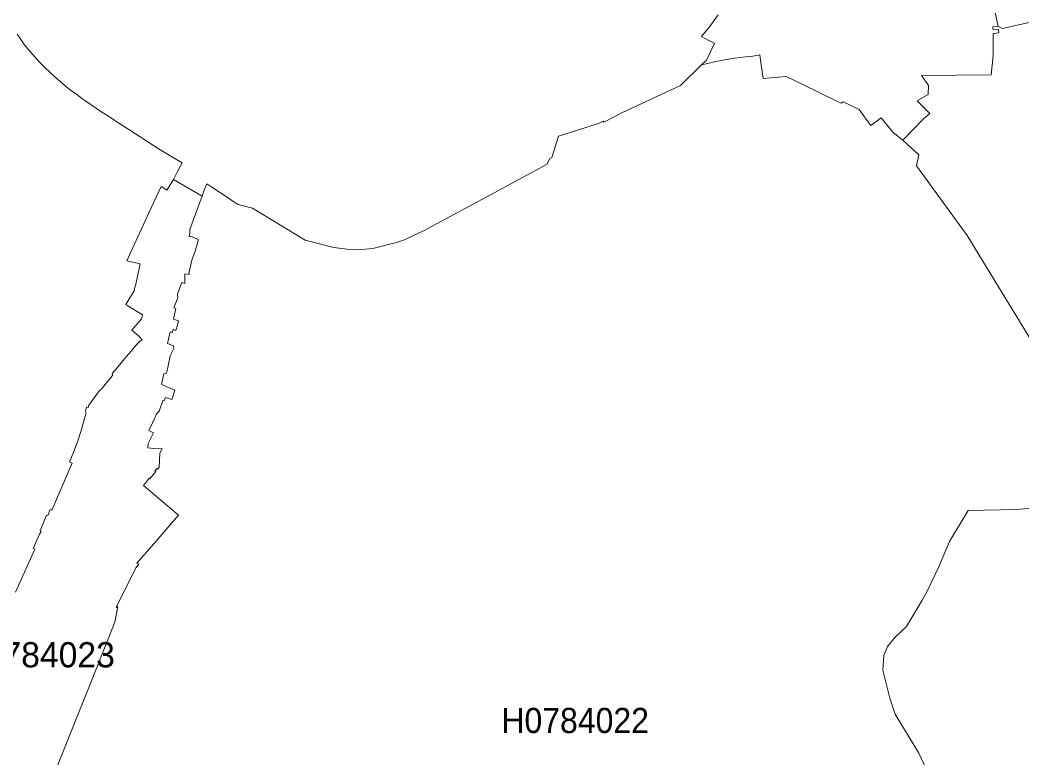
# Model space of a CAD drawing. Extents: x 369010 to 739155, y 6377141 to 6616555.
# Drawn here: x 541423 to 545403, y 6584791 to 6587721 of the extents above; entities that cross this region are included whole.
import ezdxf
from ezdxf.enums import TextEntityAlignment as Align

# ---------------------------------------------------------------- set-up
doc = ezdxf.new("R2010")
doc.units = 0
doc.header["$LTSCALE"] = 40
doc.layers.add('1', color=7, linetype='Continuous', lineweight=13)
doc.layers.add('2', color=7, linetype='Continuous')

msp = doc.modelspace()

# ---------------------------------------------------------------- linework, layer by layer
at = {"layer": '1'}
for points in [[(545439.45, 6588157.92), (545398.41, 6588100.66), (545300.26, 6587946.08), (545280.9, 6587912.65), (545258.56, 6587879.54), (545281.73, 6587820.96), (545289.84, 6587781.4), (545308.37, 6587696), (545324.92, 6587687.23), (545460.47, 6587718.34)], [(544196.52, 6587742.18), (544161.43, 6587694.68), (544130.15, 6587655.29), (544144.72, 6587647.51), (544181.79, 6587627.65), (544149.52, 6587562.11), (544130.32, 6587543.07), (544129.65, 6587542.58), (544160.6, 6587550.03), (544179.97, 6587554.49), (544207.77, 6587560.12), (544221.67, 6587562.6), (544253.45, 6587567.9), (544293.67, 6587573.2), (544303.93, 6587574.36), (544327.6, 6587576.67), (544361.86, 6587582.46), (544363.51, 6587561.28), (544374.44, 6587488.29), (544466.12, 6587496.4), (544532.66, 6587464.46), (544666.72, 6587399.25), (544685.09, 6587390.81), (544692.2, 6587396.44), (544756.42, 6587365.32), (544802.76, 6587302.93), (544843.14, 6587332.88), (544891.64, 6587274.96), (544929.7, 6587243.68), (545011.46, 6587329.24), (545037.11, 6587350.43), (544986.97, 6587399.91), (545030.49, 6587425.07), (545030.82, 6587461.32), (545003.18, 6587501.37), (545280.24, 6587503.02), (545287.69, 6587580.48), (545287.69, 6587647.51), (545287.69, 6587667.53), (545311.02, 6587669.69), (545309.37, 6587683.92), (545287.02, 6587684.91), (545286.86, 6587694.35), (545308.37, 6587696), (545289.84, 6587781.4)], [(541411.25, 6587664.55), (541423.33, 6587647.51), (541443.69, 6587618.71), (541453.29, 6587606.63), (541487.38, 6587567.73), (541504.43, 6587549.86), (541522.3, 6587531.82), (541560.7, 6587495.08), (541601.42, 6587459.5), (541622.93, 6587442.78), (541648.42, 6587424.9), (541672.25, 6587406.53), (541680.69, 6587401.07), (541748.22, 6587355.89), (541773.54, 6587339.17), (541799.03, 6587322.62), (541806.64, 6587317.33), (541899.32, 6587256.92), (541978.76, 6587205.45), (542066.98, 6587154.14), (542048.28, 6587119.38), (542032.22, 6587087.94), (542146.25, 6587022.07), (542156.02, 6587049.05), (542165.12, 6587070.89), (542184.65, 6587057.49), (542245.89, 6587017.6), (542245.72, 6587017.1), (542272.2, 6586999.56), (542272.37, 6586999.73), (542289.42, 6586988.64), (542346.02, 6586974.73), (542555.55, 6586847.63), (542669.08, 6586818), (542742.73, 6586808.9), (542779.14, 6586810.39), (542824.32, 6586814.2), (542917.67, 6586837.86), (542945.31, 6586846.63), (542960.2, 6586853.25), (543025.74, 6586884.2), (543291.38, 6587027.53), (543516.13, 6587149.18), (543526.23, 6587170.36), (543535.83, 6587175.49), (543562.31, 6587259.57), (543721.03, 6587309.88), (543739.73, 6587319.31), (543741.71, 6587315.51), (543815.36, 6587353.41), (544046.9, 6587461.48), (544129.65, 6587542.58), (544130.32, 6587543.07), (544149.52, 6587562.11), (544181.79, 6587627.65), (544144.72, 6587647.51), (544130.15, 6587655.29), (544161.43, 6587694.68), (544196.52, 6587742.18)], [(545460.47, 6587718.34), (545324.92, 6587687.23), (545308.37, 6587696), (545286.86, 6587694.35), (545287.02, 6587684.91), (545309.37, 6587683.92), (545311.02, 6587669.69), (545287.69, 6587667.53), (545287.69, 6587647.51), (545287.69, 6587580.48), (545280.24, 6587503.02), (545003.18, 6587501.37), (545030.82, 6587461.32), (545030.49, 6587425.07), (544986.97, 6587399.91), (545037.11, 6587350.43), (545011.46, 6587329.24), (544929.7, 6587243.68), (544992.59, 6587185.26), (544983.66, 6587142.56), (545184.58, 6586865.67), (545516.74, 6586320.99)], [(541404.47, 6585449.78), (541481.09, 6585619.92), (541474.64, 6585623.06), (541494.33, 6585667.42), (541500.29, 6585679.83), (541507.24, 6585690.09), (541502.61, 6585693.4), (541528.26, 6585755.47), (541532.9, 6585753.65), (541542.83, 6585777.64), (541548.95, 6585775.16), (541567.98, 6585817.2), (541578.08, 6585842.69), (541629.88, 6585962.18), (541619.29, 6585966.81), (541624.59, 6585979.06), (541639.48, 6586015.14), (541652.39, 6586050.06), (541665.63, 6586090.94), (541681.69, 6586147.71), (541685.33, 6586161.78), (541683.17, 6586166.41), (541686.15, 6586184.29), (541693.77, 6586182.63), (541696.41, 6586191.24), (541738.95, 6586250.32), (541745.9, 6586255.95), (541748.55, 6586259.59), (541785.13, 6586302.62), (541784.3, 6586303.28), (541791.41, 6586311.73), (541788.93, 6586317.19), (541808.96, 6586340.03), (541818.23, 6586352.27), (541845.87, 6586385.21), (541873.01, 6586416.65), (541872.51, 6586416.99), (541893.53, 6586441.31), (541894.03, 6586440.98), (541896.67, 6586444.13), (541907.76, 6586451.24), (541893.36, 6586467.46), (541867.38, 6586489.97), (541904.95, 6586535.32), (541909.75, 6586550.05), (541850.66, 6586586.46), (541843.38, 6586591.59), (541877.81, 6586648.03), (541877.15, 6586655.31), (541882.77, 6586672.03), (541899.65, 6586753.12), (541846.53, 6586764.38), (541905.61, 6586892.31), (541934.91, 6586955.2), (541983.23, 6587059.64), (542005.41, 6587045.57), (542032.22, 6587087.94), (542048.28, 6587119.38), (542066.98, 6587154.14), (541978.76, 6587205.45), (541899.32, 6587256.92), (541806.64, 6587317.33), (541799.03, 6587322.62), (541773.54, 6587339.17), (541748.22, 6587355.89), (541680.69, 6587401.07), (541672.25, 6587406.53), (541648.42, 6587424.9), (541622.93, 6587442.78), (541601.42, 6587459.5), (541560.7, 6587495.08), (541522.3, 6587531.82), (541504.43, 6587549.86), (541487.38, 6587567.73), (541453.29, 6587606.63), (541443.69, 6587618.71), (541423.33, 6587647.51), (541411.25, 6587664.55)], [(544303.93, 6587574.36), (544293.67, 6587573.2), (544253.45, 6587567.9), (544221.67, 6587562.6), (544207.77, 6587560.12), (544179.97, 6587554.49), (544160.6, 6587550.03), (544129.65, 6587542.58)], [(545516.74, 6586320.99), (545184.58, 6586865.67), (544983.66, 6587142.56), (544992.59, 6587185.26), (544929.7, 6587243.68), (544891.64, 6587274.96), (544843.14, 6587332.88), (544802.76, 6587302.93), (544756.42, 6587365.32), (544692.2, 6587396.44), (544685.09, 6587390.81), (544666.72, 6587399.25), (544532.66, 6587464.46), (544466.12, 6587496.4), (544374.44, 6587488.29), (544363.51, 6587561.28), (544361.86, 6587582.46), (544327.6, 6587576.67), (544303.93, 6587574.36)], [(544129.65, 6587542.58), (544046.9, 6587461.48), (543815.36, 6587353.41), (543741.71, 6587315.51), (543739.73, 6587319.31), (543721.03, 6587309.88), (543562.31, 6587259.57), (543535.83, 6587175.49), (543526.23, 6587170.36), (543516.13, 6587149.18), (543291.38, 6587027.53), (543025.74, 6586884.2), (542960.2, 6586853.25), (542945.31, 6586846.63), (542917.67, 6586837.86), (542824.32, 6586814.2), (542779.14, 6586810.39), (542742.73, 6586808.9), (542669.08, 6586818), (542555.55, 6586847.63), (542346.02, 6586974.73), (542289.42, 6586988.64), (542272.37, 6586999.73), (542272.2, 6586999.56), (542245.72, 6587017.1), (542245.89, 6587017.6), (542184.65, 6587057.49), (542165.12, 6587070.89), (542156.02, 6587049.05), (542146.25, 6587022.07), (542130.86, 6586980.03), (542097.43, 6586889.67), (542096.77, 6586874.77), (542094.78, 6586861.86), (542099.58, 6586862.36), (542131.52, 6586849.45), (542118.78, 6586803.27), (542104.55, 6586767.36), (542102.89, 6586755.28), (542093.62, 6586714.73), (542093.13, 6586713.24), (542094.78, 6586712.58), (542094.29, 6586711.09), (542077.57, 6586713.57), (542077.9, 6586674.84), (542065.65, 6586678.98), (542063.34, 6586671.86), (542048.11, 6586631.98), (542049.93, 6586617.41), (542034.04, 6586578.68), (542042.15, 6586575.54), (542032.22, 6586534), (542052.08, 6586526.22), (542047.78, 6586509.83), (542041.66, 6586488.65), (542031.06, 6586492.79), (542026.76, 6586480.21), (542019.31, 6586483.35), (542007.89, 6586436.68), (542032.39, 6586427.08), (542033.71, 6586416.49), (542019.64, 6586387.86), (542008.22, 6586334.23), (542004.25, 6586318.68), (541993.99, 6586316.86), (541984.56, 6586273.82), (542037.85, 6586250.82), (542025.93, 6586214.08), (542000.28, 6586222.52), (541994.98, 6586208.95), (541989.69, 6586210.11), (541975.62, 6586168.56), (541965.36, 6586157.14), (541953.11, 6586128.35), (541952.12, 6586128.84), (541948.64, 6586121.73), (541934.24, 6586090.94), (541952.62, 6586082.17), (541931.27, 6586039.47), (541930.11, 6586022.26), (541952.28, 6586019.45), (541952.78, 6586020.27), (541987.7, 6586018.62), (541978.43, 6586001.74), (541975.95, 6585944.47), (541969, 6585938.02), (541966.35, 6585940.17), (541958.74, 6585930.9), (541961.55, 6585928.58), (541938.55, 6585899.62), (541935.73, 6585901.94), (541924.64, 6585887.7), (541913.72, 6585872.31), (542051.75, 6585754.97), (541954.27, 6585640.94), (541886.91, 6585564.31), (541895.02, 6585560.17), (541882.44, 6585546.6), (541803.99, 6585389.04), (541810.94, 6585393.01)], [(542032.22, 6587087.94), (542005.41, 6587045.57), (541983.23, 6587059.64), (541934.91, 6586955.2), (541905.61, 6586892.31), (541846.53, 6586764.38), (541899.65, 6586753.12), (541882.77, 6586672.03), (541877.15, 6586655.31), (541877.81, 6586648.03), (541843.38, 6586591.59), (541850.66, 6586586.46), (541909.75, 6586550.05), (541904.95, 6586535.32), (541867.38, 6586489.97), (541893.36, 6586467.46), (541907.76, 6586451.24), (541896.67, 6586444.13), (541894.03, 6586440.98), (541893.53, 6586441.31), (541872.51, 6586416.99), (541873.01, 6586416.65), (541845.87, 6586385.21), (541818.23, 6586352.27), (541808.96, 6586340.03), (541788.93, 6586317.19), (541791.41, 6586311.73), (541784.3, 6586303.28), (541785.13, 6586302.62), (541748.55, 6586259.59), (541745.9, 6586255.95), (541738.95, 6586250.32), (541696.41, 6586191.24), (541693.77, 6586182.63), (541686.15, 6586184.29), (541683.17, 6586166.41), (541685.33, 6586161.78), (541681.69, 6586147.71), (541665.63, 6586090.94), (541652.39, 6586050.06), (541639.48, 6586015.14), (541624.59, 6585979.06), (541619.29, 6585966.81), (541629.88, 6585962.18), (541578.08, 6585842.69), (541567.98, 6585817.2), (541548.95, 6585775.16), (541542.83, 6585777.64), (541532.9, 6585753.65), (541528.26, 6585755.47), (541502.61, 6585693.4), (541507.24, 6585690.09), (541500.29, 6585679.83), (541494.33, 6585667.42), (541474.64, 6585623.06), (541481.09, 6585619.92), (541404.47, 6585449.78)], [(541526.61, 6584648.74), (541711.48, 6585111.16), (541798.7, 6585330.45), (541810.94, 6585393.01), (541803.99, 6585389.04), (541882.44, 6585546.6), (541895.02, 6585560.17), (541886.91, 6585564.31), (541954.27, 6585640.94), (542051.75, 6585754.97), (541913.72, 6585872.31), (541924.64, 6585887.7), (541935.73, 6585901.94), (541938.55, 6585899.62), (541961.55, 6585928.58), (541958.74, 6585930.9), (541966.35, 6585940.17), (541969, 6585938.02), (541975.95, 6585944.47), (541978.43, 6586001.74), (541987.7, 6586018.62), (541952.78, 6586020.27), (541952.28, 6586019.45), (541930.11, 6586022.26), (541931.27, 6586039.47), (541952.62, 6586082.17), (541934.24, 6586090.94), (541948.64, 6586121.73), (541952.12, 6586128.84), (541953.11, 6586128.35), (541965.36, 6586157.14), (541975.62, 6586168.56), (541989.69, 6586210.11), (541994.98, 6586208.95), (542000.28, 6586222.52), (542025.93, 6586214.08), (542037.85, 6586250.82), (541984.56, 6586273.82), (541993.99, 6586316.86), (542004.25, 6586318.68), (542008.22, 6586334.23), (542019.64, 6586387.86), (542033.71, 6586416.49), (542032.39, 6586427.08), (542007.89, 6586436.68), (542019.31, 6586483.35), (542026.76, 6586480.21), (542031.06, 6586492.79), (542041.66, 6586488.65), (542047.78, 6586509.83), (542052.08, 6586526.22), (542032.22, 6586534), (542042.15, 6586575.54), (542034.04, 6586578.68), (542049.93, 6586617.41), (542048.11, 6586631.98), (542063.34, 6586671.86), (542065.65, 6586678.98), (542077.9, 6586674.84), (542077.57, 6586713.57), (542094.29, 6586711.09), (542094.78, 6586712.58), (542093.13, 6586713.24), (542093.62, 6586714.73), (542102.89, 6586755.28), (542104.55, 6586767.36), (542118.78, 6586803.27), (542131.52, 6586849.45), (542099.58, 6586862.36), (542094.78, 6586861.86), (542096.77, 6586874.77), (542097.43, 6586889.67), (542130.86, 6586980.03), (542146.25, 6587022.07), (542032.22, 6587087.94)], [(545548.19, 6585791.55), (545382.35, 6585777.15), (545189.38, 6585774.33), (545114.24, 6585651.03), (545070.71, 6585547.1), (545026.19, 6585453.92), (545005.83, 6585418.17), (544943.93, 6585313.07), (544899.08, 6585271.2), (544868.13, 6585234.13), (544854.23, 6585198.55), (544849.6, 6585139.63), (544877.4, 6585028.24), (544899.08, 6584964.85), (544993.42, 6584810.11), (545023.87, 6584745.73)], [(545023.87, 6584745.73), (544993.42, 6584810.11), (544899.08, 6584964.85), (544877.4, 6585028.24), (544849.6, 6585139.63), (544854.23, 6585198.55), (544868.13, 6585234.13), (544899.08, 6585271.2), (544943.93, 6585313.07), (545005.83, 6585418.17), (545026.19, 6585453.92), (545070.71, 6585547.1), (545114.24, 6585651.03), (545189.38, 6585774.33), (545382.35, 6585777.15), (545548.19, 6585791.55)], [(541810.94, 6585393.01), (541798.7, 6585330.45), (541711.48, 6585111.16), (541526.61, 6584648.74)]]:
    msp.add_lwpolyline(points, dxfattribs=at)

# ---------------------------------------------------------------- texts
at = {"layer": '2'}
msp.add_text('H0784023', height=100, dxfattribs=at).set_placement((541490.71, 6585150.94), align=Align.CENTER)
at = {"layer": '2', "width": 0.95}
msp.add_text('H0784022', height=100, dxfattribs=at).set_placement((543627.84, 6584890.05), align=Align.CENTER)

doc.saveas('drawing.dxf')
